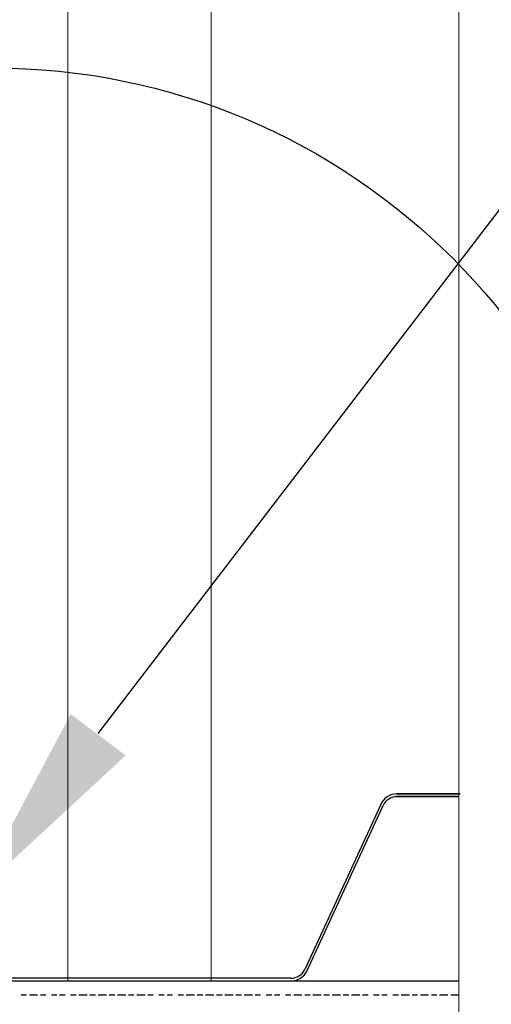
# Model space of a CAD drawing. Header units: millimetres. Extents: x 2063114 to 14983986, y -126020516 to 213791.
# Tile 292 of 656: x 2375211 to 2375658, y -1187810 to -1186877. Entities that reach past the tile are written whole.
import ezdxf

# ---------------------------------------------------------------- set-up
doc = ezdxf.new("R2010")
doc.units = ezdxf.units.MM
doc.layers.add('PDF2_Geometry', color=7, linetype='Continuous')
doc.layers.add('PDF2_Solid Fills', color=7, linetype='Continuous')

msp = doc.modelspace()

# ---------------------------------------------------------------- linework, layer by layer
at = {"layer": 'PDF2_Geometry', "linetype": 'ByBlock', "lineweight": 13}
msp.add_lwpolyline([(2375627.23503, -1183071.68084), (2375627.23503, -1185154.72911), (2375442.13312, -1185277.26136), (2375812.33694, -1185399.79362), (2375627.23503, -1185524.93294), (2375627.23503, -1188035.54055)], dxfattribs=at)
msp.add_lwpolyline([(2375257.03121, -1187787.86898), (2375392.59881, -1187787.86898), (2375392.59881, -1183168.1424), (2375257.03121, -1183168.1424)], close=True, dxfattribs=at)
at = {"layer": 'PDF2_Geometry', "linetype": 'ByBlock', "lineweight": 25}
for points in [[(2375285.70897, -1187553.23275), (2375966.15402, -1186664.22216), (2376268.57405, -1186664.22216)], [(2369787.42181, -1187787.86898), (2375627.23503, -1187787.86898)], [(2375212.71103, -1187800.90432), (2375217.92517, -1187800.90432)], [(2375220.53224, -1187800.90432), (2375228.35345, -1187800.90432)], [(2375230.96052, -1187800.90432), (2375236.17466, -1187800.90432)], [(2375241.38879, -1187800.90432), (2375246.60293, -1187800.90432)], [(2375249.21, -1187800.90432), (2375254.42414, -1187800.90432)], [(2375259.63828, -1187800.90432), (2375264.85242, -1187800.90432)], [(2375267.45949, -1187800.90432), (2375275.28069, -1187800.90432)], [(2375277.88776, -1187800.90432), (2375283.1019, -1187800.90432)], [(2375285.70897, -1187800.90432), (2375293.53018, -1187800.90432)], [(2375296.13725, -1187800.90432), (2375301.35138, -1187800.90432)], [(2375303.95845, -1187800.90432), (2375311.77966, -1187800.90432)], [(2375314.38673, -1187800.90432), (2375319.60087, -1187800.90432)], [(2375322.20794, -1187800.90432), (2375330.02915, -1187800.90432)], [(2375332.63621, -1187800.90432), (2375337.85035, -1187800.90432)], [(2375343.06449, -1187800.90432), (2375348.27863, -1187800.90432)], [(2375350.8857, -1187800.90432), (2375356.09984, -1187800.90432)], [(2375361.31398, -1187800.90432), (2375366.52811, -1187800.90432)], [(2375369.13518, -1187800.90432), (2375376.95639, -1187800.90432)], [(2375379.56346, -1187800.90432), (2375384.7776, -1187800.90432)], [(2375387.38467, -1187800.90432), (2375395.20587, -1187800.90432)], [(2375397.81294, -1187800.90432), (2375403.02708, -1187800.90432)], [(2375405.63415, -1187800.90432), (2375413.45536, -1187800.90432)], [(2375416.06243, -1187800.90432), (2375421.27657, -1187800.90432)], [(2375423.88364, -1187800.90432), (2375431.70484, -1187800.90432)], [(2375434.31191, -1187800.90432), (2375439.52605, -1187800.90432)], [(2375444.74019, -1187800.90432), (2375449.95433, -1187800.90432)], [(2375452.5614, -1187800.90432), (2375457.77553, -1187800.90432)], [(2375462.98967, -1187800.90432), (2375468.20381, -1187800.90432)], [(2375470.81088, -1187800.90432), (2375478.63209, -1187800.90432)], [(2375481.23916, -1187800.90432), (2375486.4533, -1187800.90432)], [(2375489.06036, -1187800.90432), (2375496.88157, -1187800.90432)], [(2375499.48864, -1187800.90432), (2375504.70278, -1187800.90432)], [(2375507.30985, -1187800.90432), (2375515.13106, -1187800.90432)], [(2375517.73813, -1187800.90432), (2375522.95226, -1187800.90432)], [(2375525.55933, -1187800.90432), (2375533.38054, -1187800.90432)], [(2375535.98761, -1187800.90432), (2375541.20175, -1187800.90432)], [(2375546.41589, -1187800.90432), (2375551.63003, -1187800.90432)], [(2375554.23709, -1187800.90432), (2375559.45123, -1187800.90432)], [(2375564.66537, -1187800.90432), (2375569.87951, -1187800.90432)], [(2375572.48658, -1187800.90432), (2375580.30779, -1187800.90432)], [(2375582.91486, -1187800.90432), (2375588.12899, -1187800.90432)], [(2375590.73606, -1187800.90432), (2375598.55727, -1187800.90432)], [(2375601.16434, -1187800.90432), (2375606.37848, -1187800.90432)], [(2375608.98555, -1187800.90432), (2375616.80675, -1187800.90432)], [(2375619.41382, -1187800.90432), (2375627.23503, -1187800.90432)]]:
    msp.add_lwpolyline(points, dxfattribs=at)
at = {"layer": 'PDF2_Geometry', "linetype": 'ByBlock', "lineweight": 30}
for points in [[(2375627.23503, -1187613.19534), (2375567.27244, -1187613.19534)], [(2375628.53857, -1187610.58827), (2375568.57597, -1187610.58827)]]:
    msp.add_lwpolyline(points, close=True, dxfattribs=at)
for points in [[(2375553.15082, -1187620.47341), (2375481.23916, -1187776.89756)], [(2375483.62897, -1187777.98384), (2375555.55213, -1187621.53466)], [(2375468.20381, -1187785.26191), (2375202.28276, -1187785.26191)], [(2375202.28276, -1187787.86898), (2375468.20381, -1187787.86898)]]:
    msp.add_lwpolyline(points, dxfattribs=at)
at = {"layer": 'PDF2_Geometry', "linetype": 'ByBlock', "lineweight": 25}
msp.add_circle((2375185.36904, -1187538.86164), 616.53963, dxfattribs=at)
at = {"layer": 'PDF2_Geometry', "linetype": 'ByBlock', "lineweight": 30}
for centre, radius, start, end in [((2375568.47945, -1187627.41523), 16.82723, 89.67132576, 155.63583292), ((2375568.57449, -1187627.53262), 14.33728, 89.99407422, 155.37979885), ((2375468.27972, -1187771.04062), 14.22149, 269.69417765, 335.67969542), ((2375468.10826, -1187770.7423), 17.12695, 270.31964232, 334.98751633)]:
    msp.add_arc(centre, radius, start, end, dxfattribs=at)
at = {"layer": 'PDF2_Solid Fills', "linetype": 'ByBlock', "transparency": 33554559}
msp.add_solid([(2375311.77966, -1187574.08931), (2375168.39086, -1187707.04983), (2375259.63828, -1187534.98327)], dxfattribs=at)

doc.saveas('drawing.dxf')
